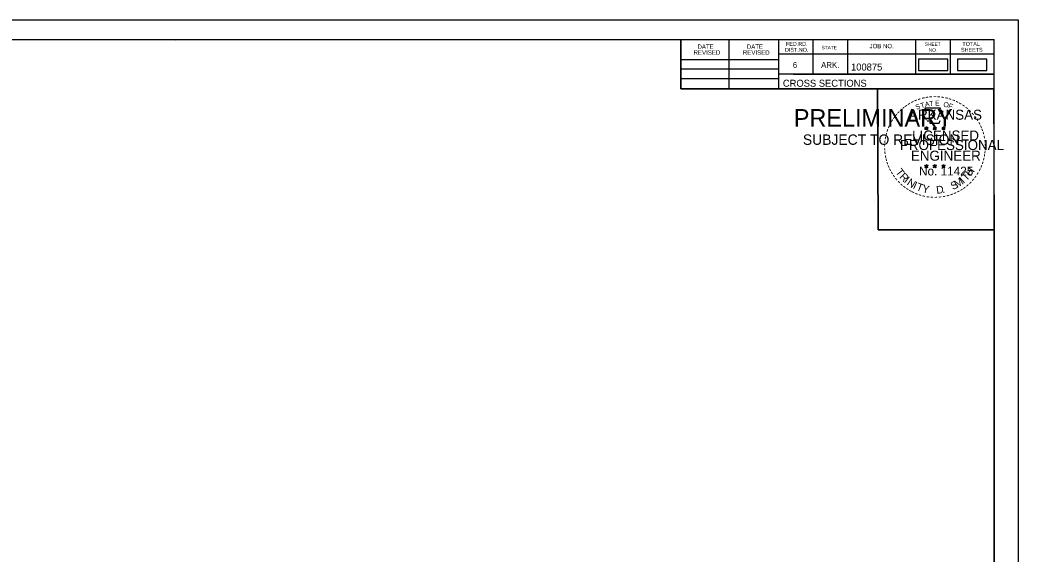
# Model space of a CAD drawing. Extents: x 1368122 to 1710785, y 373130 to 557566.
# Drawn here: x 1369319 to 1369518.5, y 375797.1 to 375903.7 of the extents above; entities that cross this region are included whole.
import ezdxf

# ---------------------------------------------------------------- set-up
doc = ezdxf.new("R2010")
doc.units = 0
for name, color, linetype in [('R_Border', 7, 'Continuous'), ('R_Border PE', 7, 'Continuous'), ('R_Border Prem', 7, 'Continuous'), ('R_Drive', 7, 'Continuous'), ('R_No Plot', 7, 'Continuous')]:
    doc.layers.add(name, color=color, linetype=linetype)

msp = doc.modelspace()

# ---------------------------------------------------------------- linework, layer by layer
at = {"layer": 'R_Border'}
for p, q in [((1369197.56, 375899.83), (1369513.74, 375899.83)), ((1369350.08, 375899.57), (1369350.08, 375899.57)), ((1369350.08, 375899.57), (1369350.08, 375899.57)), ((1369451.1, 375889.95), (1369451.1, 375899.83)), ((1369460.78, 375889.95), (1369460.78, 375899.83)), ((1369470.64, 375899.83), (1369470.64, 375889.95)), ((1369477.48, 375899.83), (1369477.48, 375892.89)), ((1369484.42, 375899.83), (1369484.42, 375892.89)), ((1369498, 375899.83), (1369498, 375892.89)), ((1369504.94, 375899.83), (1369504.94, 375892.89)), ((1369513.74, 375694.37), (1369513.74, 375899.83)), ((1369451.1, 375895.81), (1369470.64, 375895.81)), ((1369513.74, 375896.89), (1369470.64, 375896.89)), ((1369513.74, 375896.91), (1369513.74, 375896.91)), ((1369451.1, 375893.95), (1369470.64, 375893.95)), ((1369451.1, 375892.01), (1369470.64, 375892.01)), ((1369513.74, 375892.89), (1369470.64, 375892.89)), ((1369473.6, 375892.89), (1369513.74, 375892.89)), ((1369513.74, 375889.95), (1369451.1, 375889.95))]:
    msp.add_line(p, q, dxfattribs=at)
at = {"layer": 'R_Border PE'}
for p, q in [((1369499.83, 375882.2), (1369500.17, 375882.09)), ((1369499.83, 375882.2), (1369500.08, 375882.16)), ((1369499.83, 375882.2), (1369500.06, 375882.08)), ((1369499.96, 375881.79), (1369500.17, 375882.09)), ((1369499.96, 375881.79), (1369500.08, 375882.04)), ((1369499.96, 375881.79), (1369500.17, 375882.01)), ((1369500.17, 375882.45), (1369500.13, 375882.2)), ((1369500.17, 375882.09), (1369500.17, 375882.45)), ((1369500.17, 375882.45), (1369500.22, 375882.2)), ((1369500.52, 375882.2), (1369500.17, 375882.09)), ((1369500.39, 375881.79), (1369500.17, 375882.09)), ((1369500.39, 375881.79), (1369500.17, 375882.01)), ((1369500.52, 375882.2), (1369500.24, 375882.15)), ((1369500.39, 375881.79), (1369500.25, 375882.08)), ((1369500.52, 375882.2), (1369500.32, 375882.1)), ((1369501.5, 375882.2), (1369501.84, 375882.09)), ((1369501.5, 375882.2), (1369501.75, 375882.16)), ((1369501.5, 375882.2), (1369501.73, 375882.08)), ((1369501.63, 375881.79), (1369501.84, 375882.09)), ((1369501.63, 375881.79), (1369501.75, 375882.04)), ((1369501.63, 375881.79), (1369501.84, 375882.01)), ((1369501.84, 375882.45), (1369501.8, 375882.2)), ((1369501.84, 375882.09), (1369501.84, 375882.45)), ((1369501.84, 375882.45), (1369501.89, 375882.2)), ((1369502.19, 375882.2), (1369501.84, 375882.09)), ((1369502.06, 375881.79), (1369501.84, 375882.09)), ((1369502.06, 375881.79), (1369501.84, 375882.01)), ((1369502.19, 375882.2), (1369501.91, 375882.15)), ((1369502.06, 375881.79), (1369501.92, 375882.08)), ((1369502.19, 375882.2), (1369501.99, 375882.1)), ((1369503.26, 375882.19), (1369503.61, 375882.08)), ((1369503.26, 375882.19), (1369503.51, 375882.14)), ((1369503.26, 375882.19), (1369503.5, 375882.07)), ((1369503.39, 375881.78), (1369503.61, 375882.08)), ((1369503.39, 375881.78), (1369503.52, 375882.02)), ((1369503.39, 375881.78), (1369503.61, 375882)), ((1369503.61, 375882.44), (1369503.57, 375882.19)), ((1369503.61, 375882.08), (1369503.61, 375882.44)), ((1369503.61, 375882.44), (1369503.66, 375882.19)), ((1369503.96, 375882.19), (1369503.61, 375882.08)), ((1369503.82, 375881.78), (1369503.61, 375882.08)), ((1369503.82, 375881.78), (1369503.61, 375881.99)), ((1369503.96, 375882.19), (1369503.67, 375882.14)), ((1369503.82, 375881.78), (1369503.68, 375882.07)), ((1369503.96, 375882.19), (1369503.75, 375882.09)), ((1369499.82, 375874.63), (1369500.17, 375874.52)), ((1369499.82, 375874.63), (1369500.07, 375874.58)), ((1369499.82, 375874.63), (1369500.06, 375874.51)), ((1369499.95, 375874.22), (1369500.17, 375874.52)), ((1369499.95, 375874.22), (1369500.08, 375874.46)), ((1369499.95, 375874.22), (1369500.17, 375874.44)), ((1369500.17, 375874.88), (1369500.13, 375874.63)), ((1369500.17, 375874.52), (1369500.17, 375874.88)), ((1369500.17, 375874.88), (1369500.22, 375874.63)), ((1369500.52, 375874.63), (1369500.17, 375874.52)), ((1369500.38, 375874.22), (1369500.17, 375874.52)), ((1369500.38, 375874.22), (1369500.17, 375874.43)), ((1369500.52, 375874.63), (1369500.23, 375874.58)), ((1369500.38, 375874.22), (1369500.25, 375874.51)), ((1369500.52, 375874.63), (1369500.31, 375874.53)), ((1369501.49, 375874.63), (1369501.84, 375874.52)), ((1369501.49, 375874.63), (1369501.74, 375874.58)), ((1369501.49, 375874.63), (1369501.73, 375874.51)), ((1369501.62, 375874.22), (1369501.84, 375874.52)), ((1369501.62, 375874.22), (1369501.75, 375874.46)), ((1369501.62, 375874.22), (1369501.84, 375874.44)), ((1369501.84, 375874.88), (1369501.8, 375874.63)), ((1369501.84, 375874.52), (1369501.84, 375874.88)), ((1369501.84, 375874.88), (1369501.89, 375874.63)), ((1369502.19, 375874.63), (1369501.84, 375874.52)), ((1369502.05, 375874.22), (1369501.84, 375874.52)), ((1369502.05, 375874.22), (1369501.84, 375874.43)), ((1369502.19, 375874.63), (1369501.9, 375874.58)), ((1369502.05, 375874.22), (1369501.92, 375874.51)), ((1369502.19, 375874.63), (1369501.98, 375874.53)), ((1369503.26, 375874.62), (1369503.61, 375874.51)), ((1369503.26, 375874.62), (1369503.51, 375874.57)), ((1369503.26, 375874.62), (1369503.49, 375874.5)), ((1369503.39, 375874.21), (1369503.61, 375874.51)), ((1369503.39, 375874.21), (1369503.52, 375874.45)), ((1369503.39, 375874.21), (1369503.6, 375874.43)), ((1369503.61, 375874.87), (1369503.57, 375874.62)), ((1369503.82, 375874.21), (1369503.6, 375874.42)), ((1369503.61, 375874.51), (1369503.61, 375874.87)), ((1369503.61, 375874.87), (1369503.66, 375874.62)), ((1369503.95, 375874.62), (1369503.61, 375874.51)), ((1369503.82, 375874.21), (1369503.61, 375874.51)), ((1369503.95, 375874.62), (1369503.67, 375874.57)), ((1369503.82, 375874.21), (1369503.68, 375874.5)), ((1369503.95, 375874.62), (1369503.75, 375874.52))]:
    msp.add_line(p, q, dxfattribs=at)
for points in [[(1369499.87, 375886.08), (1369500.14, 375885.25)], [(1369503.38, 375885.16), (1369503.52, 375885.44), (1369502.83, 375885.42), (1369502.98, 375886.08), (1369499.87, 375886.08)], [(1369500.36, 375883.66), (1369500.36, 375883.57), (1369500.92, 375883.55), (1369500.87, 375883.08), (1369502.74, 375883.08), (1369502.94, 375883.61)], [(1369500.17, 375882.45), (1369500.39, 375881.79), (1369499.83, 375882.2), (1369500.52, 375882.2), (1369499.96, 375881.79), (1369500.17, 375882.45)], [(1369501.84, 375882.45), (1369502.06, 375881.79), (1369501.5, 375882.2), (1369502.19, 375882.2), (1369501.63, 375881.79), (1369501.84, 375882.45)], [(1369503.61, 375882.44), (1369503.82, 375881.78), (1369503.26, 375882.19), (1369503.96, 375882.19), (1369503.39, 375881.78), (1369503.61, 375882.44)], [(1369500.17, 375874.88), (1369500.38, 375874.22), (1369499.82, 375874.63), (1369500.52, 375874.63), (1369499.95, 375874.22), (1369500.17, 375874.88)], [(1369501.84, 375874.88), (1369502.05, 375874.22), (1369501.49, 375874.63), (1369502.19, 375874.63), (1369501.62, 375874.22), (1369501.84, 375874.88)], [(1369503.61, 375874.87), (1369503.82, 375874.21), (1369503.26, 375874.62), (1369503.95, 375874.62), (1369503.39, 375874.21), (1369503.61, 375874.87)]]:
    msp.add_lwpolyline(points, dxfattribs=at)
for centre, radius in [((1369500.17, 375882.09), 0.172), ((1369500.17, 375882.09), 0.145), ((1369500.17, 375882.09), 0.116), ((1369500.17, 375882.09), 0.0991), ((1369500.17, 375882.09), 0.0747), ((1369500.17, 375882.09), 0.0495), ((1369500.17, 375882.09), 0.0296), ((1369501.84, 375882.09), 0.172), ((1369501.84, 375882.09), 0.145), ((1369501.84, 375882.09), 0.116), ((1369501.84, 375882.09), 0.0991), ((1369501.84, 375882.09), 0.0747), ((1369501.84, 375882.09), 0.0495), ((1369501.84, 375882.09), 0.0296), ((1369503.61, 375882.08), 0.172), ((1369503.61, 375882.08), 0.145), ((1369503.61, 375882.08), 0.116), ((1369503.61, 375882.08), 0.0991), ((1369503.61, 375882.08), 0.0747), ((1369503.61, 375882.08), 0.0495), ((1369503.61, 375882.08), 0.0296), ((1369500.17, 375874.52), 0.172), ((1369500.17, 375874.52), 0.145), ((1369500.17, 375874.52), 0.116), ((1369500.17, 375874.52), 0.0991), ((1369500.17, 375874.52), 0.0747), ((1369500.17, 375874.52), 0.0495), ((1369500.17, 375874.52), 0.0296), ((1369501.84, 375874.52), 0.172), ((1369501.84, 375874.52), 0.145), ((1369501.84, 375874.52), 0.116), ((1369501.84, 375874.52), 0.0991), ((1369501.84, 375874.52), 0.0747), ((1369501.84, 375874.52), 0.0495), ((1369501.84, 375874.52), 0.0296), ((1369503.61, 375874.51), 0.172), ((1369503.61, 375874.51), 0.145), ((1369503.61, 375874.51), 0.116), ((1369503.61, 375874.51), 0.0991), ((1369503.61, 375874.51), 0.0747), ((1369503.61, 375874.51), 0.0495), ((1369503.61, 375874.51), 0.0296)]:
    msp.add_circle(centre, radius, dxfattribs=at)
at = {"layer": 'R_Drive'}
for points in [[(1369498.61, 375893.6), (1369504.45, 375893.6), (1369504.45, 375895.91), (1369498.61, 375895.91)], [(1369506.42, 375893.6), (1369512.26, 375893.6), (1369512.26, 375895.91), (1369506.42, 375895.91)]]:
    msp.add_lwpolyline(points, close=True, dxfattribs=at)
at = {"layer": 'R_No Plot'}
for p, q in [((1369185.16, 375903.72), (1369518.49, 375903.72)), ((1369489.77, 375867.49), (1369489.77, 375867.49))]:
    msp.add_line(p, q, dxfattribs=at)
for points in [[(1369185.15, 375903.72), (1369518.49, 375903.72), (1369518.49, 375690.38), (1369185.15, 375690.38)], [(1369431.48, 375899.83), (1369451.1, 375899.83), (1369451.1, 375889.95), (1369467.21, 375889.95), (1369490.41, 375889.95), (1369490.53, 375861.79), (1369513.74, 375861.79), (1369513.74, 375694.37), (1369197.56, 375694.37), (1369197.56, 375899.83)], [(1369490.41, 375889.95), (1369513.62, 375889.95), (1369513.74, 375861.79), (1369490.53, 375861.79)]]:
    msp.add_lwpolyline(points, close=True, dxfattribs=at)

# ---------------------------------------------------------------- texts
at = {"layer": 'R_Border'}
for s, height, p in [('FED.RD.', 0.782, (1369472.12, 375898.55)), ('TOTAL', 0.782, (1369507.38, 375898.55)), ('REVISED', 0.879, (1369453.66, 375896.78)), ('DATE', 0.879, (1369454.44, 375897.96)), ('REVISED', 0.879, (1369463.52, 375896.78)), ('DATE', 0.879, (1369464.3, 375897.96)), ('DIST.NO.', 0.782, (1369471.92, 375897.37)), ('STATE', 0.684, (1369479.24, 375897.87)), ('JOB NO.', 0.879, (1369488.82, 375898.07)), ('SHEET', 0.684, (1369499.86, 375898.55)), ('NO.', 0.684, (1369500.64, 375897.37)), ('SHEETS', 0.782, (1369507.1, 375897.37)), ('6', 1.17, (1369473.48, 375894.15)), ('ARK.', 1.172, (1369479.14, 375894.15)), ('100875', 1.4, (1369485.12, 375893.62)), ('CROSS SECTIONS', 1.4, (1369471.5, 375890.38))]:
    msp.add_text(s, height=height, rotation=360, dxfattribs=at).set_placement(p)
at = {"layer": 'R_Border PE'}
for s, height, rotation, p in [('-', 1.6, 28.7918, (1369497.35, 375886.62)), ('-', 1.6, 24.3072, (1369497.98, 375886.94)), ('-', 1.6, 19.1761, (1369498.61, 375887.21)), ('-', 1.6, 13.6301, (1369499.36, 375887.45)), ('A', 1, 11.2132, (1369499.96, 375886.34)), ('-', 1.6, 10.2193, (1369500.04, 375887.61)), ('T', 1, 6.0228, (1369500.81, 375886.5)), ('-', 1.6, 5.8968, (1369500.77, 375887.72)), ('-', 1.6, 0.1862, (1369501.54, 375887.79)), ('E', 1, 0.8323, (1369501.92, 375886.61)), ('-', 1.6, 357.743, (1369502.27, 375887.78)), ('-', 1.6, 352.1617, (1369503.01, 375887.72)), ('O', 1, 350.4515, (1369503.52, 375886.4)), ('-', 1.6, 347.2049, (1369503.73, 375887.61)), ('-', 1.6, 342.3362, (1369504.36, 375887.45)), ('-', 1.6, 337.8551, (1369505.1, 375887.23)), ('-', 1.6, 334.1211, (1369505.73, 375886.96)), ('-', 1.6, 48.423, (1369494.82, 375884.58)), ('-', 1.6, 42.9622, (1369495.26, 375885.06)), ('-', 1.6, 38.9507, (1369495.7, 375885.48)), ('-', 1.6, 36.2317, (1369496.17, 375885.85)), ('-', 1.6, 34.0636, (1369496.75, 375886.25)), ('ARKANSAS', 2, 360, (1369496.72, 375883.79)), ('S', 1, 21.594, (1369498.22, 375885.76)), ('T', 1, 16.4036, (1369499.14, 375886.09)), ('F', 1, 340.0707, (1369504.47, 375886.18)), ('-', 1.6, 329.6409, (1369506.31, 375886.68)), ('-', 1.6, 325.8627, (1369506.95, 375886.31)), ('-', 1.6, 320.5297, (1369507.56, 375885.89)), ('-', 1.6, 315.5786, (1369508.16, 375885.4)), ('-', 1.6, 58.0706, (1369493.67, 375883)), ('-', 1.6, 54.2325, (1369494, 375883.53)), ('-', 1.6, 50.6142, (1369494.41, 375884.1)), ('-', 1.6, 309.8797, (1369508.73, 375884.85)), ('-', 1.6, 306.6522, (1369509.26, 375884.25)), ('-', 1.4, 303.6753, (1369509.74, 375883.68)), ('-', 1.6, 72.3945, (1369492.88, 375881.15)), ('-', 1.6, 67.7743, (1369493.1, 375881.78)), ('-', 1.6, 62.8713, (1369493.36, 375882.39)), ('LICENSED', 2, 360, (1369497.32, 375879.64)), ('DWB', 0.01, 360, (1369500.16, 375882.08)), ('DWB', 0.01, 360, (1369501.83, 375882.08)), ('DWB', 0.01, 360, (1369503.6, 375882.07)), ('-', 1.6, 299.6684, (1369510.06, 375883.07)), ('-', 1.6, 294.6628, (1369510.38, 375882.46)), ('-', 1.6, 290.5728, (1369510.64, 375881.88)), ('-', 1.6, 285.1233, (1369510.88, 375881.3)), ('-', 1.6, 85.1863, (1369492.48, 375879.03)), ('-', 1.6, 81.2013, (1369492.55, 375879.72)), ('-', 1.6, 75.461, (1369492.69, 375880.43)), ('PROFESSIONAL', 2, 360, (1369494.89, 375877.74)), ('-', 1.6, 280.5493, (1369511.08, 375880.56)), ('-', 1.6, 276.5962, (1369511.24, 375879.79)), ('-', 1.6, 94.1959, (1369492.49, 375877.6)), ('-', 1.6, 89.0622, (1369492.45, 375878.33)), ('-', 1.6, 98.9479, (1369492.56, 375876.94)), ('ENGINEER', 2, 360, (1369497.08, 375875.61)), ('-', 1.6, 263.5172, (1369511.31, 375877.77)), ('-', 1.6, 274.3301, (1369511.3, 375879.07)), ('-', 1.6, 269.9407, (1369511.33, 375878.44)), ('-', 1.6, 101.7149, (1369492.7, 375876.2)), ('-', 1.6, 105.4578, (1369492.86, 375875.61)), ('-', 1.6, 109.0874, (1369493.07, 375874.98)), ('-', 1.6, 252.8681, (1369510.95, 375875.72)), ('-', 1.6, 255.7626, (1369511.13, 375876.44)), ('-', 1.6, 260.9953, (1369511.24, 375877.12)), ('-', 1.6, 114.0643, (1369493.33, 375874.38)), ('-', 1.6, 115.7289, (1369493.63, 375873.76)), ('-', 1.6, 120.4471, (1369493.99, 375873.18)), ('T', 1.54, 306.0406, (1369493.93, 375873.35)), ('No. 11425', 1.757, 360, (1369498.71, 375872.66)), ('DWB', 0.01, 360, (1369500.16, 375874.51)), ('DWB', 0.01, 360, (1369501.83, 375874.51)), ('DWB', 0.01, 360, (1369503.59, 375874.5)), ('T', 1.54, 46.6444, (1369508.16, 375871.45)), ('H', 1.54, 54.6088, (1369509.05, 375872.39)), ('-', 1.6, 244.6197, (1369510.47, 375874.42)), ('-', 1.6, 247.8887, (1369510.73, 375875.05)), ('-', 1.6, 125.8934, (1369494.39, 375872.62)), ('-', 1.6, 130.7181, (1369494.85, 375872.06)), ('-', 1.6, 134.2238, (1369495.37, 375871.52)), ('R', 1.54, 314.005, (1369494.69, 375872.31)), ('I', 1.54, 321.9694, (1369495.59, 375871.37)), ('N', 1.54, 326.5002, (1369496.16, 375870.9)), ('I', 1.54, 335.3603, (1369497.37, 375870.12)), ('S', 1.54, 26.9312, (1369505.48, 375869.72)), ('M', 1.54, 32.6563, (1369506.31, 375870.12)), ('I', 1.54, 42.1136, (1369507.6, 375870.97)), ('-', 1.6, 225.7653, (1369508.76, 375871.89)), ('-', 1.6, 231.2538, (1369509.24, 375872.45)), ('-', 1.6, 233.8452, (1369509.67, 375873.02)), ('-', 1.6, 239.0712, (1369510.07, 375873.67)), ('-', 1.6, 138.9338, (1369495.9, 375871.05)), ('-', 1.6, 144.6463, (1369496.45, 375870.65)), ('-', 1.6, 148.0898, (1369497.01, 375870.28)), ('-', 1.6, 151.5704, (1369497.59, 375869.95)), ('-', 1.6, 154.6002, (1369498.11, 375869.71)), ('T', 1.54, 339.8912, (1369498.03, 375869.79)), ('Y', 1.54, 347.8556, (1369499.25, 375869.34)), ('D', 1.54, 6.3969, (1369502.23, 375868.99)), ('.', 1.54, 13.7642, (1369503.42, 375869.11)), ('-', 1.6, 207.3568, (1369506.6, 375870.17)), ('-', 1.6, 212.2491, (1369507.16, 375870.52)), ('-', 1.6, 215.7363, (1369507.69, 375870.9)), ('-', 1.6, 221.0851, (1369508.24, 375871.38)), ('-', 1.6, 158.5612, (1369498.74, 375869.45)), ('-', 1.6, 162.7983, (1369499.42, 375869.24)), ('-', 1.6, 167.5555, (1369500.14, 375869.07)), ('-', 1.6, 173.1155, (1369500.91, 375868.96)), ('-', 1.6, 176.5183, (1369501.66, 375868.91)), ('-', 1.6, 181.5918, (1369502.4, 375868.93)), ('-', 1.6, 185.8167, (1369503.21, 375869.01)), ('-', 1.6, 191.2858, (1369503.95, 375869.14)), ('-', 1.6, 195.4743, (1369504.68, 375869.34)), ('-', 1.6, 200.7184, (1369505.35, 375869.58)), ('-', 1.6, 204.2516, (1369505.97, 375869.85))]:
    msp.add_text(s, height=height, rotation=rotation, dxfattribs=at).set_placement(p)
at = {"layer": 'R_Border Prem'}
for s, height, p in [('PRELIMINARY', 3.5, (1369473.69, 375882.41)), ('DWB', 0.01, (1369474.44, 375884.26)), ('SUBJECT TO REVISION', 2.0751, (1369475.5, 375878.78))]:
    msp.add_text(s, height=height, rotation=360, dxfattribs=at).set_placement(p)

doc.saveas('drawing.dxf')
